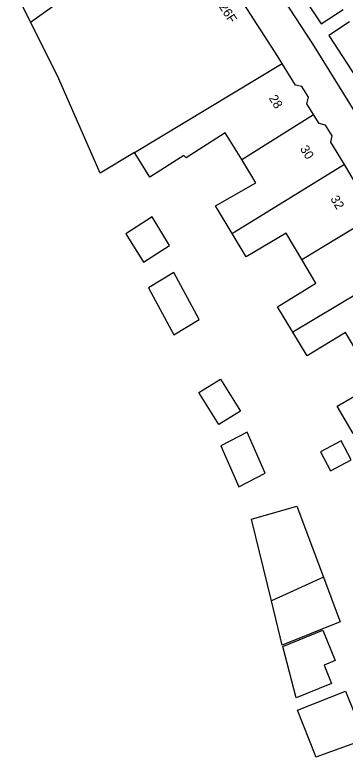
# Model space of a CAD drawing. Extents: x 159265 to 160143, y 383413 to 384319.
# Drawn here: x 159518.5 to 159554.9, y 384121.5 to 384203.2 of the extents above; entities that cross this region are included whole.
import ezdxf

# ---------------------------------------------------------------- set-up
doc = ezdxf.new("R2010")
doc.units = 0
for name, color, linetype in [('IMGEO_Pand', 7, 'Continuous'), ('IMGEO_Pand_nummerreeks', 7, 'Continuous'), ('IMGEO_Voetpad_open', 7, 'Continuous')]:
    doc.layers.add(name, color=color, linetype=linetype)

msp = doc.modelspace()

# ---------------------------------------------------------------- linework, layer by layer
at = {"layer": 'IMGEO_Pand'}
for points in [[(159547.992, 384197.852), (159547.811, 384198.149), (159547.183, 384199.12), (159539.863, 384210.481), (159538.42, 384210.43), (159534.664, 384207.998), (159534.609, 384208.082), (159534.332, 384207.903), (159533.063, 384209.899), (159537.248, 384212.638), (159537.102, 384212.859), (159536.96, 384212.765), (159536.397, 384213.631), (159537.097, 384213.979), (159537.447, 384214.197), (159537.256, 384214.469)], [(159522.678, 384204.112), (159520.553, 384207.235), (159518.535, 384205.807), (159520.261, 384202.395)], [(159520.261, 384202.395), (159522.678, 384204.112)], [(159531.721, 384188.044), (159527.926, 384185.757), (159523.251, 384196.485), (159520.261, 384202.395)], [(159531.721, 384188.044), (159547.992, 384197.852)], [(159551.441, 384192.246), (159550.726, 384193.403), (159550.893, 384194.126), (159550.154, 384195.31), (159549.447, 384195.473), (159548.984, 384196.223), (159548.045, 384197.765), (159547.992, 384197.852)], [(159543.535, 384187.265), (159551.441, 384192.246)], [(159554.855, 384186.721), (159553.34, 384189.173), (159553.51, 384189.886), (159552.781, 384191.072), (159552.061, 384191.244), (159551.441, 384192.246)], [(159543.535, 384187.265), (159541.724, 384190.229), (159537.427, 384187.48), (159537.155, 384187.728), (159533.395, 384185.324), (159531.791, 384187.93), (159531.721, 384188.044)], [(159542.477, 384179.125), (159540.636, 384182.168), (159545.085, 384184.728), (159543.535, 384187.265)], [(159554.855, 384186.721), (159542.693, 384179.257), (159542.477, 384179.125)], [(159558.185, 384181.127), (159557.475, 384182.32), (159557.648, 384182.951), (159556.885, 384184.289), (159556.188, 384184.481), (159554.855, 384186.721)], [(159550.164, 384176.282), (159558.185, 384181.127)], [(159530.781, 384179.098), (159532.702, 384175.96), (159535.593, 384177.823), (159533.672, 384180.962), (159530.781, 384179.098)], [(159550.164, 384176.282), (159548.446, 384179.186), (159544.037, 384176.547), (159542.477, 384179.125)], [(159549.179, 384168.287), (159547.488, 384171.067), (159551.706, 384173.675), (159550.164, 384176.282)], [(159561.476, 384175.628), (159549.179, 384168.287)], [(159533.269, 384173.138), (159536.073, 384167.963), (159538.861, 384169.661), (159536.057, 384174.836), (159533.269, 384173.138)], [(159556.656, 384165.394), (159554.977, 384168.252), (159550.768, 384165.674), (159549.179, 384168.287)], [(159555.81, 384157.12), (159554.069, 384160.142), (159558.309, 384162.58), (159556.656, 384165.394)], [(159538.83, 384161.624), (159541.213, 384163.11), (159543.418, 384159.574), (159541.034, 384158.088), (159538.83, 384161.624)], [(159541.244, 384155.743), (159543.231, 384151.249), (159546.14, 384152.762), (159544.153, 384157.255), (159541.244, 384155.743)], [(159552.221, 384155.108), (159553.338, 384153.008), (159555.606, 384154.213), (159554.488, 384156.314), (159552.221, 384155.108)], [(159546.814, 384138.712), (159544.615, 384147.702), (159549.618, 384149.118), (159552.544, 384141.308)], [(159552.544, 384141.308), (159554.385, 384136.395), (159548.008, 384133.826), (159546.814, 384138.712)], [(159552.544, 384141.308), (159546.814, 384138.712)], [(159552.461, 384135.457), (159553.821, 384132.126), (159552.608, 384131.63), (159553.44, 384129.594), (159549.52, 384127.998), (159548.06, 384133.661), (159552.461, 384135.457)], [(159549.679, 384126.643), (159554.988, 384128.755), (159556.943, 384123.841), (159556.901, 384123.365), (159551.716, 384121.485), (159551.634, 384121.729), (159549.679, 384126.643)]]:
    msp.add_lwpolyline(points, dxfattribs=at)
at = {"layer": 'IMGEO_Voetpad_open'}
for points in [[(159526.601, 384229.44), (159529.577, 384231.612), (159529.513, 384231.702), (159529.775, 384231.885), (159530.148, 384231.353), (159533.693, 384226.516), (159536.601, 384222.376), (159537.239, 384221.447), (159540.561, 384216.702), (159545.411, 384209.299), (159545.303, 384209.26), (159548.142, 384204.946), (159551.354, 384200.029), (159555.416, 384193.432), (159558.999, 384187.571), (159562.104, 384182.378), (159565.962, 384175.916), (159568.655, 384171.419), (159571.612, 384166.491), (159575.782, 384158.842), (159581.986, 384147.144), (159583, 384145.004), (159584.508, 384141.549), (159587.224, 384134.718)], [(159549.886, 384211.139), (159547.465, 384209.522), (159548.833, 384207.424), (159552.31, 384202.225), (159554.72, 384203.802)], [(159555.432, 384202.437), (159553.126, 384200.928), (159556.136, 384196.309), (159559.014, 384191.638), (159561.322, 384193.063)]]:
    msp.add_lwpolyline(points, dxfattribs=at)

# ---------------------------------------------------------------- texts
at = {"layer": 'IMGEO_Pand_nummerreeks'}
for s, rotation, p in [('26-26F', 302.79589, (159539.943, 384205.741)), ('28', 301.60414, (159546.491, 384194.032)), ('30', 301.71004, (159549.925, 384188.46)), ('32', 300.76435, (159553.277, 384182.959))]:
    msp.add_text(s, height=1, rotation=rotation, dxfattribs=at).set_placement(p)

doc.saveas('drawing.dxf')
